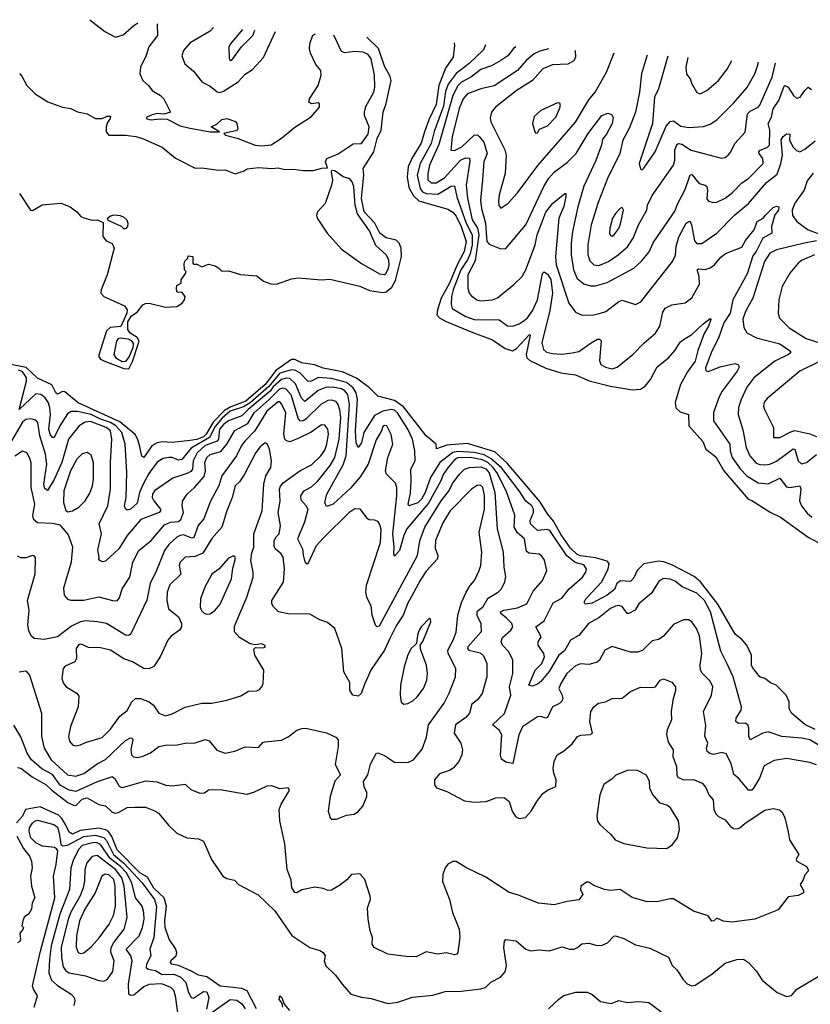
# Model space of a CAD drawing. Extents: x 1268547 to 1425625, y 515768 to 616754.
# Tile 397 of 507: x 1336078 to 1340838, y 606123 to 612051. Entities that reach past the tile are written whole.
import ezdxf

# ---------------------------------------------------------------- set-up
doc = ezdxf.new("R2010")
doc.units = 0

msp = doc.modelspace()

# ---------------------------------------------------------------- linework, layer by layer
at = {"layer": '0CON10XD'}
for points in [[(1336500.7, 612050.8), (1336590.2, 611980.2), (1336655, 611945.5), (1336700.5, 611959.5), (1336764.3, 612015), (1336789.2, 612032.6)], [(1336906.2, 612025.1), (1336907.1, 611955), (1336855, 611887.1), (1336839, 611835), (1336805.4, 611765.4), (1336801.8, 611725), (1336819.6, 611685), (1336853.5, 611655), (1336875, 611625.5), (1336925.8, 611595), (1336945.4, 611575.4), (1336986.4, 611493.6), (1336945, 611482.5), (1336906.4, 611486.4), (1336875, 611478.6), (1336843.3, 611465), (1336840, 611455), (1336865, 611447.5), (1336925.7, 611454.3), (1336965, 611451.4), (1337045, 611411.8), (1337095, 611398.9), (1337225, 611376.2), (1337280, 611375), (1337230, 611405), (1337265, 611421.2), (1337295, 611450), (1337325.7, 611455.7), (1337377, 611437), (1337385.8, 611425), (1337391.2, 611395), (1337387.5, 611385), (1337378.6, 611381.4), (1337312.3, 611367.7), (1337307.5, 611365), (1337316.7, 611355), (1337388, 611338), (1337495, 611295.3), (1337535, 611291.9), (1337592.8, 611297.2), (1337655, 611337.5), (1337735, 611404.6), (1337833.4, 611466.6), (1337883.8, 611525), (1337883.3, 611545), (1337875, 611551.2), (1337835, 611543.8), (1337818.8, 611555), (1337822.5, 611575), (1337874.1, 611655), (1337893.9, 611716.1), (1337890.4, 611745), (1337861.7, 611781.7), (1337828.8, 611848.8), (1337822.2, 611875), (1337824, 611906), (1337842.4, 611957.6), (1337858.4, 611964.8)], [(1337245.5, 612003.6), (1337225, 611980.9), (1337105, 611911.1), (1337064.4, 611865), (1337054.2, 611834.2), (1337071.2, 611785), (1337125, 611741.2), (1337176.2, 611675), (1337225, 611650.8), (1337266.8, 611616.8), (1337285, 611613.1), (1337305, 611619.6), (1337393.7, 611676.3), (1337435, 611722.1), (1337479.1, 611750.9), (1337545, 611823.8), (1337618.3, 611980)], [(1337419.7, 611992.6), (1337418.9, 611991.1), (1337345, 611902.9), (1337336.2, 611885), (1337338.3, 611818.3), (1337345, 611806), (1337355, 611808.1), (1337413.2, 611886.8), (1337482, 611955), (1337493, 611987.9)], [(1336076.4, 611726.4), (1336090.7, 611710.7), (1336120, 611655), (1336171.2, 611605), (1336247, 611557), (1336335, 611523.8), (1336385, 611516.2), (1336426.1, 611496.1), (1336485, 611483.3), (1336535, 611456.7), (1336573.6, 611456.4), (1336605, 611470), (1336625, 611470), (1336623.3, 611455), (1336607.4, 611432.6), (1336598.5, 611405), (1336599.4, 611375), (1336615.5, 611355.5), (1336715.3, 611355.3), (1336777.3, 611347.3), (1336816.7, 611335), (1336935, 611284), (1337016.3, 611216.3), (1337135, 611156), (1337175, 611158.8), (1337275, 611144), (1337315, 611146.2), (1337375, 611122.9), (1337429.7, 611140.3), (1337447.7, 611152.3), (1337515, 611162), (1337595.8, 611155.8), (1337635, 611160), (1337675, 611149.2), (1337725, 611151.5), (1337785, 611142.2), (1337845, 611142.7), (1337897.3, 611157.3), (1337931.7, 611158.3), (1337920, 611195), (1337926.2, 611215), (1337996.1, 611243.9), (1338085, 611304.4), (1338135, 611306.2), (1338175, 611360.8), (1338182.9, 611405), (1338154.7, 611475), (1338153.1, 611495), (1338162.6, 611527.4), (1338209.5, 611615), (1338215.4, 611644.6), (1338213.7, 611716.3), (1338194.3, 611814.3), (1338175, 611841.9), (1338145, 611855.8), (1338095, 611858.8), (1338035, 611851.5), (1338015, 611859.2), (1337969.5, 611957.7)], [(1336077.5, 611005), (1336143.9, 610903.9), (1336155, 610902.5), (1336213.6, 610936.4), (1336325, 610946.7), (1336382.5, 610925), (1336422.5, 610895), (1336447, 610867), (1336465, 610857.5), (1336513.9, 610843.9), (1336545, 610846), (1336580, 610830), (1336579.1, 610745), (1336598.8, 610718.8), (1336635, 610703.1), (1336647.7, 610675), (1336604, 610514), (1336568.2, 610425), (1336567.1, 610405), (1336583.7, 610383.7), (1336708.1, 610328.1), (1336724.6, 610304.6), (1336722.7, 610285), (1336686.6, 610203.4), (1336622.1, 610197.9), (1336601.4, 610178.6), (1336551.9, 610025), (1336565, 610006.7), (1336585, 609996.9), (1336705, 609950.4), (1336735, 609949.4), (1336756.4, 609993.6), (1336796.4, 610115), (1336785, 610138.2), (1336743.9, 610163.9), (1336729.2, 610185), (1336728.9, 610231.1), (1336751.2, 610268.8), (1336785, 610290.8), (1336820, 610335), (1336835, 610343.1), (1336856.7, 610343.3), (1336955, 610320.3), (1337025, 610323.9), (1337057.1, 610345), (1337070, 610365), (1337073.3, 610385), (1337055, 610410), (1337035, 610407.5), (1337025, 610412.5), (1337021.2, 610435), (1337025, 610450), (1337050, 610465), (1337050, 610485), (1337077, 610523), (1337080, 610535), (1337070, 610545), (1337068.3, 610581.7), (1337073, 610597), (1337090, 610615), (1337091.7, 610628.3), (1337120, 610625), (1337120, 610585), (1337125, 610580), (1337145, 610580), (1337175, 610562.5), (1337215, 610580), (1337255, 610570), (1337276.7, 610555), (1337295, 610536.7), (1337335, 610538), (1337406.8, 610516.8), (1337505, 610509.2), (1337546.6, 610476.6), (1337590.9, 610460.9), (1337625, 610459.5), (1337715, 610490.8), (1337753, 610497), (1337895, 610485.5), (1337945, 610488.5), (1338125, 610447.1), (1338185, 610420), (1338265, 610407.9), (1338285, 610411.8), (1338318.9, 610441.1), (1338340.1, 610479.9), (1338376.9, 610625), (1338375.2, 610675.2), (1338362.8, 610705), (1338345, 610724.1), (1338285, 610737.2), (1338245.4, 610765), (1338215.4, 610825.4), (1338151.5, 610895), (1338135.4, 610975), (1338149.4, 611115), (1338146.6, 611155), (1338210.6, 611255), (1338229.9, 611335), (1338254.5, 611385), (1338266.8, 611495), (1338284.2, 611545.8), (1338315.2, 611685), (1338309, 611709), (1338275, 611771.9), (1338237.8, 611877.8), (1338168, 611945.1)], [(1338693.7, 611911.8), (1338696, 611895), (1338687.5, 611825), (1338641.1, 611758.9), (1338600.5, 611655), (1338585, 611539.4), (1338541.5, 611448.5), (1338515.7, 611375.7), (1338495, 611308.5), (1338441.3, 611218.7), (1338417.3, 611165), (1338410, 611105), (1338421.2, 611041.2), (1338449.9, 610989.9), (1338480.4, 610960.4), (1338655, 610909.3), (1338685, 610892.2), (1338705, 610867.1), (1338735, 610805.3), (1338765.3, 610715), (1338753.1, 610655), (1338709.3, 610570.7), (1338665, 610463.9), (1338615.9, 610374.1), (1338592.6, 610305), (1338588.9, 610275), (1338605.2, 610255.2), (1338645, 610232.9), (1338807.1, 610167.1), (1338925, 610123.4), (1339001.4, 610071.4), (1339045, 610057.8), (1339068.5, 610071.5), (1339146.4, 610156.4), (1339151.7, 610151.7), (1339127, 610035), (1339131.9, 610015), (1339149.8, 609999.8), (1339245, 609953.6), (1339335, 609925.8), (1339425, 609913.3), (1339507.3, 609877.3), (1339635, 609843.9), (1339768, 609822), (1339815, 609826.5), (1339842.9, 609845), (1339875.5, 609885), (1339915, 609961.2), (1339985, 610015.7), (1340025, 610061.4), (1340055, 610109.2), (1340075, 610125.6), (1340124.3, 610155), (1340191.2, 610218.8), (1340235, 610251.2), (1340240, 610245), (1340225.3, 610205), (1340199.1, 610160.9), (1340160, 610060), (1340144.7, 609995), (1340098.9, 609931.1), (1340056.7, 609855), (1340025, 609746.2), (1340028.2, 609715), (1340055, 609690.6), (1340104.4, 609674.4), (1340105.7, 609605), (1340190.6, 609510.6), (1340209.5, 609465), (1340269.9, 609419.9), (1340317.8, 609335), (1340464, 609165), (1340486.6, 609156.6), (1340595.5, 609085.5), (1340659.2, 609055), (1340825, 608934.6), (1340945, 608871.2)], [(1338882.3, 611899.9), (1338870.1, 611869.9), (1338785, 611786.5), (1338705, 611727.7), (1338657.7, 611662.3), (1338641.9, 611618.1), (1338629, 611531), (1338572.5, 611377.5), (1338556.1, 611305), (1338489.4, 611185), (1338471.9, 611115), (1338488.1, 611035), (1338504, 611014), (1338525, 611003.6), (1338595, 611000.8), (1338675, 611049.4), (1338695, 611050), (1338709.5, 610985), (1338765.8, 610825), (1338801.3, 610755), (1338803, 610695), (1338789.2, 610640.8), (1338774, 610605), (1338734.2, 610545), (1338687.5, 610425), (1338678.2, 610385), (1338676.2, 610336.2), (1338682.3, 610312.3), (1338765, 610263), (1338815, 610246), (1338963.9, 610243.9), (1339015, 610206.9), (1339045, 610206.7), (1339085, 610220.5), (1339115, 610239.2), (1339135, 610256.8), (1339165, 610298.7), (1339194.8, 610364.7), (1339226.3, 610523.7), (1339235, 610533.1), (1339255, 610518.2), (1339275, 610487.5), (1339285.2, 610405), (1339270.3, 610299.7), (1339221.5, 610105), (1339231.5, 610065), (1339249.2, 610049.2), (1339285, 610041.6), (1339341.9, 610038.1), (1339405, 610044.5), (1339445, 610054.1), (1339519.1, 610105), (1339557.5, 610127.5), (1339568.2, 610128.2), (1339578, 610118), (1339568.9, 609998.9), (1339576.2, 609975), (1339605, 609958.6), (1339645, 609949.4), (1339675, 609959.4), (1339771.9, 610038.1), (1339835, 610103.4), (1339906.5, 610163.5), (1339932.8, 610205), (1339950, 610290), (1339964.4, 610315), (1340005, 610333.5), (1340085, 610345.6), (1340125, 610377.1), (1340171.5, 610458.5), (1340169.1, 610505), (1340155.8, 610545), (1340165, 610551.9), (1340205, 610546.2), (1340235, 610556.9), (1340260.9, 610575), (1340298.8, 610621.2), (1340327.3, 610642.7), (1340425, 610681.5), (1340448.5, 610721.5), (1340499.6, 610785), (1340518.6, 610835), (1340555, 610856.7), (1340567.5, 610875), (1340615, 610920.5), (1340635, 610928.5), (1340648, 610925), (1340646, 610905), (1340623.6, 610876.4), (1340604, 610805), (1340606.9, 610765), (1340551.4, 610735), (1340512.8, 610655), (1340491.6, 610628.4), (1340458.6, 610521.4), (1340370.7, 610365), (1340356, 610285), (1340318.3, 610225), (1340285, 610133.3), (1340244.7, 610055), (1340207.5, 609955), (1340208.6, 609938.6), (1340223.2, 609933.2), (1340295, 609960.6), (1340365, 609977.9), (1340385, 609980.6), (1340405, 609973.3), (1340408.6, 609955), (1340397.3, 609935), (1340308.2, 609815), (1340289.3, 609780.7), (1340255, 609686.2), (1340255.4, 609635), (1340353.3, 609495), (1340354.6, 609455), (1340368.3, 609415), (1340415, 609346.4), (1340455, 609305.2), (1340525, 609262.4), (1340585, 609257.3), (1340655, 609291.1), (1340695, 609237.9), (1340715.4, 609235.4), (1340775.4, 609245.4), (1340780.8, 609225), (1340772.5, 609155), (1340785.4, 609125), (1340819.4, 609079.4), (1340846.8, 609056.8)], [(1339064.3, 611888.3), (1339051.7, 611878.3), (1339015.9, 611834.1), (1338975.6, 611804.4), (1338917.6, 611772.4), (1338855, 611751.6), (1338795, 611704.7), (1338737.5, 611675), (1338715, 611653.3), (1338685.1, 611595), (1338601.2, 611298.8), (1338544.9, 611175), (1338534.5, 611124.5), (1338535.9, 611085.9), (1338555, 611069.2), (1338585, 611068.4), (1338635, 611098.4), (1338732.6, 611205), (1338765, 611219), (1338786.9, 611216.9), (1338788.9, 611198.9), (1338765.6, 611055), (1338773.2, 610976.8), (1338801.4, 610845), (1338834.6, 610795), (1338841.3, 610755), (1338820.9, 610599.1), (1338776.9, 610515), (1338776.9, 610435), (1338784.5, 610405), (1338798.1, 610388.1), (1338830.8, 610365), (1338855, 610357.7), (1338924.7, 610365.3), (1338955, 610376.2), (1339053.4, 610456.6), (1339102.2, 610505), (1339125.2, 610544.8), (1339181.9, 610695), (1339194.1, 610755), (1339245, 610892.5), (1339285, 610944.5), (1339360, 611005), (1339366, 611005), (1339366.8, 610986.8), (1339353.6, 610926.4), (1339323.9, 610856.1), (1339304.5, 610625), (1339307.5, 610575), (1339383.5, 610343.5), (1339425, 610290.8), (1339465, 610272.5), (1339535, 610274.3), (1339575, 610283.1), (1339606, 610295), (1339685, 610354.5), (1339705, 610361.5), (1339785, 610337.1), (1339818.6, 610351.4), (1340007.3, 610595), (1340026.9, 610633.1), (1340031.2, 610685), (1340046.7, 610743.3), (1340091.2, 610825), (1340107.7, 610837.7), (1340115.5, 610835), (1340123.1, 610815), (1340140.2, 610720.2), (1340155, 610702.9), (1340185, 610704.3), (1340275, 610766.4), (1340380.6, 610875), (1340465.3, 610945), (1340575, 611071.4), (1340638.8, 611121.2), (1340661.3, 611185), (1340670.5, 611235), (1340663.2, 611326.8), (1340675, 611347.3), (1340695, 611362.7), (1340715, 611361.2), (1340712.7, 611325), (1340734, 611284), (1340755, 611262.9), (1340775, 611255.7), (1340805, 611271.1), (1340867.7, 611322.3)], [(1339262.6, 611875.8), (1339208.7, 611861.3), (1339176.4, 611845), (1339127.5, 611805), (1339074.8, 611745.2), (1338935, 611652.2), (1338855, 611635.3), (1338775, 611605.3), (1338747.6, 611575), (1338724.1, 611515.9), (1338680.8, 611345), (1338674.2, 611265), (1338695, 611263.8), (1338739.6, 611285), (1338815, 611355.3), (1338835, 611357.2), (1338845, 611348), (1338872.9, 611312.9), (1338891.5, 611245), (1338873.3, 611195), (1338864.2, 611085.8), (1338851.7, 610965), (1338857.7, 610915), (1338881.6, 610825), (1338890, 610715), (1338905, 610699.4), (1338975, 610672), (1339005, 610672.5), (1339125, 610815.6), (1339233.3, 611046.7), (1339263, 611097), (1339295, 611132.8), (1339376.4, 611193.6), (1339428.8, 611245), (1339500.6, 611365), (1339583.2, 611475), (1339618.3, 611488.3), (1339640.5, 611480.5), (1339651.7, 611461.7), (1339645.3, 611425), (1339610.8, 611360.8), (1339587.5, 611332.5), (1339581, 611295), (1339546.3, 611203.7), (1339475, 611048.1), (1339438.3, 610925), (1339405.3, 610775), (1339397.3, 610705), (1339397.9, 610635), (1339411.4, 610545), (1339435, 610493.1), (1339475, 610460.7), (1339515, 610448.7), (1339545, 610449.1), (1339615, 610469.6), (1339775, 610554.6), (1339822.2, 610597.8), (1339866.9, 610653.1), (1339892.3, 610707.7), (1340005.3, 610875), (1340022.6, 610897.4), (1340039.7, 610945), (1340085, 611028.1), (1340115, 611117.5), (1340125, 611118.1), (1340168.1, 611065), (1340205, 611055.5), (1340215, 611046.9), (1340219.7, 611025), (1340215, 610973.3), (1340225, 610959.2), (1340255, 610949.4), (1340275, 610952.5), (1340325, 610975.7), (1340370.5, 611009.5), (1340425, 611069.5), (1340465, 611095.5), (1340553.5, 611185), (1340551.8, 611215), (1340529.6, 611245), (1340528.5, 611255), (1340536.7, 611265), (1340578.5, 611281.5), (1340591.3, 611295), (1340593.8, 611385), (1340583.5, 611426.5), (1340603.6, 611465), (1340615.2, 611515), (1340648.4, 611565), (1340680.3, 611649.7), (1340685, 611655.6), (1340705, 611645.5), (1340736.6, 611595), (1340755, 611579.2), (1340776, 611584), (1340805.2, 611624.8), (1340825, 611644.4), (1340845, 611631.4)], [(1339422.3, 611865.6), (1339424.5, 611825), (1339415, 611803.5), (1339377.6, 611782.4), (1339285, 611779.1), (1339228.1, 611755), (1339165.7, 611684.3), (1339066.7, 611623.3), (1338942.2, 611525), (1338917.8, 611495), (1338909.7, 611460.3), (1338914.5, 611435), (1338997.9, 611267.9), (1339006.9, 611235), (1339000.6, 611125), (1338965, 610996.2), (1338960.5, 610960.5), (1338962.2, 610932.2), (1338975, 610915.7), (1339016.7, 610945), (1339075, 611009.4), (1339196.7, 611173.3), (1339425, 611434.5), (1339505, 611568.1), (1339542.3, 611615), (1339575, 611670), (1339611.2, 611735), (1339658, 611850.7)], [(1339856.5, 611838.1), (1339852.7, 611825), (1339820.9, 611725), (1339810.5, 611615), (1339786.2, 611495), (1339746.7, 611395), (1339709.6, 611325), (1339690.9, 611245), (1339617.7, 611095), (1339560.1, 610949.9), (1339519.2, 610815), (1339498.3, 610695), (1339498.8, 610635), (1339510.1, 610600.1), (1339535, 610575.5), (1339565, 610571.3), (1339623.9, 610596.1), (1339681.2, 610635), (1339737.3, 610682.7), (1339771.2, 610735), (1339803.6, 610815), (1339853.3, 610905), (1339856.9, 610935), (1339885, 610992.9), (1340014.6, 611175.4), (1340022.5, 611205), (1340022.4, 611265), (1340035, 611299.6), (1340045.3, 611304.7), (1340065, 611301.4), (1340121.4, 611265), (1340302.7, 611217.3), (1340325, 611221.9), (1340343.9, 611236.1), (1340360, 611255), (1340384.3, 611305.7), (1340446, 611374), (1340460.8, 611485), (1340475, 611499.7), (1340525, 611524.1), (1340535, 611535.6), (1340609, 611705), (1340629, 611789.1)], [(1339980.1, 611830.3), (1339923.4, 611635), (1339900.5, 611585), (1339887.3, 611425), (1339808.5, 611185), (1339815, 611151.2), (1339825, 611147.5), (1339835, 611156), (1339903.6, 611255), (1339971, 611409), (1339995, 611437.9), (1340015, 611441.8), (1340059.3, 611409.3), (1340107.4, 611402.6), (1340195, 611407.3), (1340235, 611422.5), (1340275, 611448.6), (1340375, 611548.5), (1340455, 611641.1), (1340503.8, 611725), (1340523.1, 611785), (1340524.3, 611795.8)], [(1340100, 611822.7), (1340087.9, 611765), (1340092.2, 611722.2), (1340114.5, 611694.5), (1340124.3, 611665), (1340155, 611612.5), (1340175, 611604.5), (1340215, 611623.8), (1340285.5, 611685), (1340338, 611752), (1340366.4, 611805.8)], [(1339185, 611367.5), (1339195, 611370), (1339208.3, 611391.7), (1339255, 611412.1), (1339306.5, 611465), (1339328.6, 611515), (1339333.8, 611535), (1339329.2, 611549.2), (1339315, 611550), (1339215, 611504), (1339175, 611467.5), (1339166.2, 611425), (1339180, 611375), (1339185, 611367.5)], [(1338275, 610517.8), (1338285, 610525.6), (1338297.7, 610555), (1338303.1, 610575), (1338300.9, 610605), (1338284.4, 610635), (1338222.2, 610692.2), (1338185, 610779.6), (1338111.4, 610881.4), (1338097.8, 610935), (1338088.8, 611045), (1338079.1, 611075), (1338065, 611092.5), (1338024.5, 611104.5), (1337975, 611140), (1337957.5, 611142.5), (1337953.3, 611135), (1337961.9, 611085), (1337955.4, 611054.6), (1337917.5, 610945), (1337870.6, 610895), (1337864.2, 610875), (1337869.2, 610855), (1337930, 610765), (1338015, 610668.5), (1338135, 610582.1), (1338245, 610521.1), (1338275, 610517.8)], [(1340855, 611127.5), (1340818.3, 611081.7), (1340800.7, 611025), (1340745, 610946.4), (1340729.7, 610905), (1340731.1, 610871.1), (1340756.4, 610836.4), (1340825.2, 610785.2), (1340933.1, 610745)], [(1339645, 610748), (1339655, 610754.2), (1339685, 610792.9), (1339695, 610821.2), (1339713.8, 610905), (1339705, 610920), (1339695, 610916.7), (1339665, 610884.2), (1339646.5, 610855), (1339630, 610795), (1339629.2, 610765), (1339635, 610751.2), (1339645, 610748)], [(1336715, 610792.5), (1336705, 610792.5), (1336690, 610805), (1336611.2, 610841.2), (1336607.5, 610855), (1336625, 610870), (1336646.4, 610876.4), (1336683, 610873), (1336705, 610862.5), (1336722.5, 610845), (1336730, 610825), (1336726.7, 610805), (1336715, 610792.5)], [(1340875, 610720.2), (1340793.4, 610703.4), (1340635, 610666.3), (1340594.6, 610645), (1340561.4, 610595), (1340492.5, 610375), (1340447.5, 610295), (1340432.3, 610247.7), (1340437.4, 610197.4), (1340456.2, 610165), (1340515, 610136.2), (1340655, 610100.4), (1340718.6, 610055), (1340718.6, 610045), (1340705.7, 610035), (1340625, 609994.3), (1340498.8, 609895), (1340455, 609838.6), (1340421.2, 609765), (1340405.5, 609715.5), (1340403.6, 609675), (1340432.4, 609582.4), (1340452.5, 609475), (1340474.1, 609425), (1340511.9, 609381.9), (1340535, 609372.4), (1340565, 609370.3), (1340595, 609374.7), (1340635, 609392.6), (1340735, 609468), (1340745.8, 609465.8), (1340765.7, 609395.7), (1340785, 609376.9), (1340815, 609385.8), (1340875, 609433.2)], [(1340864, 610635), (1340785, 610600.8), (1340764.5, 610585), (1340714.5, 610525), (1340667.9, 610445), (1340648.2, 610365), (1340644.6, 610285), (1340653.3, 610253.3), (1340711.4, 610195), (1340812.3, 610132.3), (1340945, 610089.4)], [(1336695, 609991.8), (1336660.8, 610010.8), (1336645.8, 610035), (1336662.5, 610115), (1336675, 610134), (1336683.5, 610136.5), (1336730.5, 610130.5), (1336749.6, 610119.6), (1336761.5, 610101.5), (1336759.6, 610075), (1336736.6, 610023.4), (1336715, 609993.6), (1336695, 609991.8)], [(1340866.7, 607776.7), (1340805, 607807.8), (1340724.2, 607875), (1340710, 607905), (1340711.4, 607945), (1340692, 607985), (1340633.3, 608045), (1340598.7, 608058.7), (1340565, 608084.4), (1340534, 608095), (1340490.5, 608150.5), (1340484.5, 608165), (1340483.3, 608225), (1340456.4, 608285), (1340428.4, 608318.4), (1340385, 608350.9), (1340282.2, 608532.2), (1340176.9, 608666.9), (1340139.1, 608699.1), (1340007.3, 608767.3), (1339956.7, 608786.7), (1339925, 608791.6), (1339835, 608775.2), (1339795.8, 608735), (1339775, 608690), (1339755, 608668.5), (1339695, 608672.9), (1339673.8, 608656.2), (1339659.6, 608620.4), (1339615, 608586.4), (1339525, 608538.9), (1339483.1, 608533.1), (1339477.3, 608545), (1339486.9, 608565), (1339582.6, 608667.4), (1339620, 608745), (1339627.7, 608777.8), (1339615, 608790.6), (1339545, 608811.1), (1339455, 608822.2), (1339435, 608830.8), (1339395, 608870.2), (1339338.8, 608948.8), (1339292.2, 609032.2), (1339255, 609075.6), (1339209.6, 609149.6), (1339012, 609382), (1338938.7, 609448.7), (1338775, 609500), (1338650.6, 609489.4), (1338587, 609467), (1338585.8, 609495.8), (1338525.8, 609545.8), (1338389.6, 609719.6), (1338335, 609757.8), (1338235, 609784), (1338184.1, 609834.1), (1338105, 609891.9), (1338021.3, 609931.3), (1337905, 609953), (1337853.3, 609973.3), (1337775, 609986), (1337735, 610005.2), (1337715, 610004.6), (1337620.8, 609939.2), (1337556.5, 609855), (1337439.9, 609755), (1337348.9, 609721.1), (1337312, 609698), (1337242.8, 609627.2), (1337201.1, 609555), (1337185, 609538.8), (1337145, 609523.4), (1337105, 609516.8), (1336995, 609504.7), (1336935, 609508.9), (1336905, 609503.2), (1336874, 609486), (1336825, 609414.3), (1336812.6, 609422.6), (1336799.7, 609490.3), (1336788.1, 609528.1), (1336773, 609553), (1336680, 609630), (1336429.4, 609745), (1336349.8, 609809.8), (1336335, 609813.1), (1336305, 609797.1), (1336295, 609804.4), (1336271.6, 609851.6), (1336185, 609893.1), (1336116.8, 609956.8), (1336005, 609979.2)], [(1340889.1, 609990.9), (1340775, 609934.4), (1340578.9, 609771.1), (1340560.9, 609749.1), (1340556.3, 609725), (1340561.3, 609705), (1340616.2, 609595), (1340615.7, 609535.7), (1340655, 609535.5), (1340720, 609570), (1340745, 609576.7), (1340835, 609557.5), (1340875, 609541.5)], [(1339125, 609151.3), (1339085.2, 609215), (1338980.6, 609350.6), (1338917.1, 609407.1), (1338875, 609431.7), (1338815, 609446), (1338715, 609452), (1338685.2, 609444.8), (1338607.8, 609385), (1338550.6, 609295), (1338518.8, 609205), (1338497.4, 609165), (1338475, 609141.4), (1338420.8, 609125), (1338417.1, 609135), (1338430.4, 609199.6), (1338435.2, 609275), (1338433.6, 609345), (1338458.3, 609395), (1338456.3, 609455), (1338442.6, 609525), (1338414.8, 609585), (1338352.7, 609685), (1338335, 609700.6), (1338313.8, 609703.8), (1338265, 609694.3), (1338215, 609667.3), (1338150.8, 609565), (1338135, 609504.3), (1338115, 609476.2), (1338103.9, 609503.9), (1338100.3, 609575), (1338112.1, 609765), (1338102.8, 609805), (1338085.5, 609835.5), (1338045, 609866.7), (1337955, 609891.5), (1337875, 609896.9), (1337835, 609875.2), (1337815, 609872.7), (1337763.7, 609925), (1337735, 609940.3), (1337715, 609942.9), (1337645, 609923), (1337577.5, 609842.5), (1337465.9, 609744.1), (1337425, 609721), (1337345.5, 609695), (1337297.2, 609652.8), (1337255, 609601.6), (1337220.2, 609535), (1337109.5, 609470.5), (1337055, 609404), (1337035, 609399.5), (1336995, 609415.7), (1336975, 609416.1), (1336941.8, 609408.2), (1336905, 609386.9), (1336855, 609319.3), (1336820.8, 609255), (1336799.7, 609205), (1336785, 609140), (1336745, 609103.9), (1336725, 609097.5), (1336715, 609106.2), (1336708.8, 609125), (1336719, 609175), (1336723.9, 609325), (1336713.9, 609495), (1336693.2, 609565), (1336657.1, 609605), (1336625.2, 609625.2), (1336565, 609645.6), (1336509, 609675), (1336425, 609692.9), (1336387.2, 609692.8), (1336365, 609678.7), (1336318.8, 609605), (1336285.3, 609534.7), (1336275, 609535.6), (1336261.9, 609555), (1336253.3, 609585), (1336262.7, 609675), (1336259.5, 609715), (1336250.8, 609745), (1336231.6, 609775), (1336205, 609794.1), (1336175, 609798.1), (1336075, 609704.5), (1336119.9, 609875), (1336118.5, 609895), (1336107, 609915), (1336091.9, 609931.9), (1336070.4, 609940.4)], [(1340874.6, 607564.6), (1340835, 607579.1), (1340695, 607602.7), (1340619.6, 607590.4), (1340560.7, 607559.3), (1340531.5, 607485), (1340496.4, 607425), (1340485, 607413.3), (1340465, 607411.4), (1340405, 607484.4), (1340377.6, 607507.6), (1340362.1, 607572.1), (1340330.4, 607630.4), (1340305, 607638.5), (1340255, 607627.5), (1340233, 607633), (1340217.1, 607645), (1340213.5, 607665), (1340220.8, 607695), (1340203.2, 607736.8), (1340208.6, 607801.4), (1340194.2, 607885.8), (1340243.1, 607985), (1340250.5, 608035), (1340235, 608069.2), (1340187, 608117), (1340176.9, 608135), (1340174.7, 608165), (1340184.7, 608235), (1340170.7, 608340.7), (1340153.5, 608385), (1340125, 608426), (1340105, 608438), (1340075, 608438), (1340015, 608410), (1339952.4, 608337.6), (1339925, 608320), (1339885, 608311.4), (1339827.3, 608252.7), (1339797, 608243), (1339755, 608242.5), (1339645, 608278.1), (1339600.6, 608255), (1339569.2, 608195), (1339555, 608182), (1339505, 608169.4), (1339455, 608172.5), (1339425, 608160.9), (1339371.9, 608115), (1339335.4, 608054.6), (1339324.5, 608025), (1339341.2, 607988.8), (1339347.2, 607965), (1339341.4, 607948.6), (1339327.1, 607935), (1339286, 607914), (1339255, 607849.4), (1339245, 607846.4), (1339215, 607856.5), (1339195, 607853.5), (1339105, 607794.5), (1339082.4, 607745), (1339047.5, 607572.5), (1339005, 607580.6), (1338978.9, 607598.9), (1338972.8, 607622.8), (1338980.4, 607745), (1338965, 607773.5), (1338924.2, 607805), (1338996.6, 607873.4), (1339035.3, 607985), (1339026.7, 608035), (1339046.1, 608115), (1339046.4, 608195), (1339023.1, 608245), (1338985, 608284.7), (1338977.4, 608305), (1338985, 608331.2), (1339035.5, 608375), (1339046.4, 608395), (1339040.9, 608415), (1339008.2, 608448.2), (1338975.5, 608475), (1338973.4, 608486.6), (1338993.2, 608496.8), (1339075, 608510.3), (1339131.9, 608535), (1339170.1, 608609.9), (1339225.3, 608674.7), (1339251.1, 608735), (1339238, 608798), (1339221.7, 608821.7), (1339205, 608833.1), (1339145, 608839.6), (1339129.7, 608849.7), (1339116.6, 608925), (1339075, 608960.8), (1339055.3, 608995), (1339058.3, 609068.3), (1339006.3, 609215), (1338950.1, 609325), (1338927.2, 609357.2), (1338896.4, 609385), (1338865, 609401), (1338789.4, 609415), (1338715, 609413.1), (1338695, 609401.4), (1338655, 609352.2), (1338628.2, 609311.8), (1338614.2, 609274.2), (1338539.2, 609140.8), (1338409.1, 608985), (1338391, 608945), (1338365, 608854.3), (1338335, 608821.9), (1338329.6, 608835), (1338333.1, 608876.9), (1338325.5, 608955), (1338349.4, 609185), (1338349.1, 609235), (1338341.4, 609261.4), (1338285.7, 609315.7), (1338280.9, 609335), (1338294.2, 609415), (1338324.8, 609495), (1338315, 609553.3), (1338288, 609605), (1338275, 609608.2), (1338265, 609602), (1338257.1, 609575), (1338225, 609521.1), (1338175.5, 609374.5), (1338128.9, 609301.1), (1338068.7, 609231.3), (1337966.2, 609135), (1337925, 609119.4), (1337915.5, 609145), (1337926.6, 609195), (1338025, 609370.7), (1338043.5, 609425), (1338064.3, 609735), (1338053.5, 609793.5), (1338036.3, 609816.3), (1338015, 609827.7), (1337972.5, 609837.5), (1337925, 609839), (1337875, 609819.1), (1337795, 609752.8), (1337775, 609771.8), (1337739.4, 609859.4), (1337705, 609890.5), (1337685, 609892.8), (1337655, 609884.5), (1337605, 609840.7), (1337585, 609814.1), (1337453.8, 609705), (1337415.8, 609665), (1337335, 609636), (1337305, 609612.8), (1337281.3, 609585), (1337274.4, 609525.6), (1337267.5, 609512.5), (1337195, 609487.7), (1337146.5, 609443.5), (1337122.9, 609395), (1337119, 609345), (1337108.9, 609331.1), (1337085, 609317.9), (1336999.1, 609290.9), (1336890.5, 609215), (1336877.1, 609195), (1336876.1, 609175), (1336885, 609153.6), (1336925.4, 609105), (1336926.2, 609095), (1336918.5, 609085), (1336808.1, 609041.9), (1336725, 608944.7), (1336674.4, 608865.6), (1336595, 608791.2), (1336577, 608787), (1336560, 608795), (1336554.1, 608804.1), (1336556.2, 608815), (1336548.5, 608858.5), (1336570.5, 608955), (1336557.1, 609015), (1336609.2, 609125), (1336625.2, 609224.8), (1336623.9, 609386.1), (1336633.5, 609525), (1336624.8, 609575), (1336599.2, 609595), (1336505, 609631.6), (1336472, 609628), (1336435.4, 609605), (1336372.4, 609525), (1336332.3, 609385), (1336285, 609283.2), (1336245, 609215.7), (1336228.3, 609228.3), (1336222.3, 609255), (1336242, 609375), (1336232.9, 609435), (1336199.8, 609545), (1336186.8, 609626.8), (1336175, 609640.6), (1336145, 609648.5), (1336115, 609643.1), (1336095, 609627.3), (1336015, 609492.2)], [(1336048.5, 609425), (1336095, 609454.5), (1336118.1, 609445), (1336135, 609418), (1336144, 609385), (1336144.3, 609234.3), (1336167.3, 609135), (1336155.3, 609065), (1336159.7, 609045), (1336185, 609023.2), (1336275, 609020.4), (1336319.2, 609009.2), (1336369.3, 608949.3), (1336395, 608876.7), (1336386.9, 608785), (1336342.5, 608627.5), (1336345.4, 608585.4), (1336365, 608562.9), (1336386.3, 608556.3), (1336465, 608556.4), (1336555, 608575.3), (1336636.7, 608553.3), (1336665, 608553.1), (1336678.8, 608571.2), (1336695.4, 608625), (1336741.1, 608695), (1336760, 608785), (1336794.5, 608855), (1336869.6, 608915), (1336949.3, 609010.7), (1336985, 609025.2), (1337035, 609030.8), (1337048.8, 609041.2), (1337064.2, 609085), (1337055.3, 609125), (1337058.1, 609151.9), (1337085.5, 609195), (1337131.2, 609235), (1337189.3, 609300.7), (1337196.7, 609335), (1337192.4, 609385), (1337205, 609415.5), (1337225, 609432.5), (1337288, 609452), (1337324.1, 609495.9), (1337372.4, 609577.6), (1337450.7, 609619.3), (1337488.7, 609685), (1337579.4, 609765), (1337645, 609828.2), (1337665, 609834.8), (1337679.5, 609829.5), (1337709.4, 609795), (1337755, 609648.1), (1337765.3, 609635.3), (1337785, 609637.2), (1337805, 609649), (1337893.5, 609736.5), (1337935, 609761.2), (1337955, 609763.2), (1337978.8, 609755), (1337993.7, 609733.7), (1338003.3, 609703.3), (1338008.9, 609655), (1338000.1, 609525), (1337972.8, 609415), (1337945, 609367.1), (1337869.3, 609270.7), (1337833.2, 609236.8), (1337785, 609210.8), (1337768.8, 609185), (1337771.1, 609161.1), (1337803.1, 609125), (1337812.3, 609102.3), (1337793.6, 609025), (1337749.6, 608925), (1337780.2, 608865), (1337785, 608827.5), (1337795, 608787.5), (1337805, 608774.5), (1337815, 608776.9), (1337865, 608884.5), (1337905, 608930), (1338065, 609087.3), (1338095, 609107.5), (1338125, 609106.9), (1338165, 609052.5), (1338182.6, 609042.6), (1338215, 609040.5), (1338231.5, 609031.5), (1338245, 609012), (1338252.4, 608985), (1338247.8, 608902.2), (1338164.8, 608645.2), (1338160, 608605), (1338165, 608574), (1338191.5, 608525), (1338197.6, 608467.6), (1338217.9, 608407.9), (1338227.7, 608397.7), (1338245, 608401.4), (1338379.8, 608655), (1338473.1, 608825), (1338487.2, 608912.8), (1338516.2, 608995), (1338615.9, 609154.1), (1338658.8, 609211.2), (1338685, 609260), (1338725, 609314.6), (1338755.2, 609344.8), (1338785.2, 609354.8), (1338855, 609358.2), (1338885, 609347), (1338905, 609322.2), (1338938.7, 609205), (1338951.8, 608985), (1338989.6, 608845), (1338991.8, 608755), (1339002.1, 608697.9), (1338996.7, 608665), (1338976.7, 608623.3), (1338955, 608600.6), (1338894.4, 608565), (1338865, 608511.9), (1338831.1, 608485), (1338830.9, 608465), (1338854.7, 608415), (1338855.8, 608365), (1338776, 608275), (1338774.6, 608265), (1338782.5, 608255), (1338849.6, 608239.6), (1338871.1, 608221.1), (1338889.6, 608175), (1338890.4, 608095), (1338862.7, 607995), (1338835, 607956.9), (1338800.5, 607929.5), (1338786, 607875), (1338765, 607850.7), (1338701.9, 607805), (1338693.2, 607755), (1338734.5, 607695), (1338744.4, 607655), (1338740.6, 607625), (1338721.9, 607585), (1338688.1, 607545), (1338665, 607530.8), (1338605, 607510), (1338575.8, 607475), (1338575.8, 607445), (1338586.5, 607426.5), (1338649.2, 607405), (1338717.6, 607367.6), (1338755, 607348.2), (1338815, 607341.1), (1338886.2, 607343.8), (1338945, 607367.1), (1338995, 607368), (1339025.7, 607345), (1339043.6, 607285), (1339063.1, 607253.1), (1339085, 607241.8), (1339122.9, 607247.1), (1339157.8, 607285), (1339191.8, 607345), (1339227.7, 607392.3), (1339255, 607412.5), (1339306, 607435), (1339308.2, 607475), (1339293.3, 607515), (1339290, 607545), (1339296.2, 607585), (1339314, 607625), (1339352.3, 607647.7), (1339405, 607691.2), (1339435.4, 607734.6), (1339456.6, 607743.4), (1339512.7, 607747.3), (1339525.8, 607755), (1339511.2, 607825), (1339517.5, 607885), (1339535, 607913.3), (1339563.7, 607936.3), (1339605, 607944.3), (1339645, 607963.3), (1339705, 607965.6), (1339755, 608005.8), (1339815, 608033.1), (1339885, 608029.5), (1339906, 608034), (1339935, 608075.6), (1339955, 608083.5), (1340005, 608062.3), (1340025.5, 608035), (1340026.9, 608013.1), (1340010, 607955), (1340000.8, 607885), (1340002.5, 607835), (1339976.7, 607775), (1339972.7, 607747.3), (1339982.3, 607702.2), (1340012.5, 607655), (1340010.5, 607615), (1340033.3, 607555), (1340034.7, 607505), (1340041.3, 607491.3), (1340075, 607475.3), (1340135, 607477.5), (1340187.5, 607455), (1340209.3, 607429.3), (1340227.1, 607385), (1340253.5, 607353.5), (1340257.8, 607295), (1340269.1, 607269.1), (1340285, 607254.3), (1340325, 607234.3), (1340355.5, 607195), (1340375, 607180.8), (1340395, 607179.2), (1340414.1, 607185.9), (1340445.4, 607214.6), (1340565, 607292.7), (1340615, 607302.9), (1340653.1, 607293.1), (1340669.2, 607279.2), (1340685.4, 607245.4), (1340705, 607161.2), (1340713.7, 607113.7), (1340768.8, 607025), (1340753.6, 606996.4), (1340757.5, 606985), (1340815, 606953.3), (1340826, 606935), (1340825.9, 606924.1), (1340805, 606902.5), (1340795, 606872.5), (1340776.7, 606845), (1340797.7, 606807.7), (1340796.7, 606795), (1340765, 606778.8), (1340705, 606770), (1340645, 606691.9), (1340505, 606636.5), (1340365, 606618), (1340315, 606624.2), (1340275, 606641.2), (1340256.7, 606625), (1340245, 606624.4), (1340223.3, 606655), (1340135, 606684), (1340015, 606758.2), (1339995, 606759.1), (1339925, 606741.5), (1339855, 606740), (1339765, 606766.2), (1339693.5, 606813.5), (1339635, 606808.9), (1339598.8, 606815), (1339535, 606838.9), (1339505, 606858.6), (1339490.6, 606859.4), (1339456.1, 606833.9), (1339454.2, 606815), (1339467.5, 606785), (1339445, 606752), (1339375, 606742.9), (1339295, 606722.9), (1339201.7, 606731.7), (1339075, 606782), (1339025, 606795.8), (1338885, 606887.8), (1338765, 606946.7), (1338705, 606983.8), (1338685, 606983.3), (1338655, 606966.7), (1338640, 606945), (1338626, 606905), (1338623, 606863), (1338665.6, 606755), (1338683.1, 606675), (1338724.1, 606575.9), (1338727.7, 606527.7), (1338715.8, 606435), (1338710, 606425), (1338695, 606420.8), (1338646.1, 606433.9), (1338595, 606424.4), (1338525, 606440), (1338465, 606408.5), (1338405, 606410.8), (1338295, 606425.8), (1338211.9, 606465), (1338200.5, 606485), (1338201.9, 606525), (1338187.3, 606565), (1338176.9, 606635), (1338172.8, 606705), (1338190, 606755), (1338188.2, 606775), (1338155.4, 606875.4), (1338125, 606908.8), (1338075, 606903.8), (1338047.1, 606872.9), (1338002.4, 606837.6), (1337955, 606810), (1337935, 606808), (1337905, 606821.2), (1337855, 606828.8), (1337777.3, 606812.7), (1337746.2, 606795), (1337735, 606795.7), (1337715.6, 606825), (1337711.4, 606871.4), (1337689.2, 606935), (1337675, 607090), (1337645, 607227.5), (1337640, 607295), (1337652.6, 607327.4), (1337699.2, 607405), (1337703.3, 607415), (1337695, 607426), (1337645, 607420.8), (1337595, 607438.1), (1337565.7, 607435.7), (1337485, 607397.5), (1337445, 607386.5), (1337284.3, 607414.3), (1337215, 607411.4), (1337190, 607395), (1337165, 607392.5), (1337110, 607415), (1337075.7, 607445.7), (1336995, 607435.6), (1336960.6, 607440.6), (1336905, 607460.9), (1336835, 607467.3), (1336695, 607425.5), (1336678.1, 607435), (1336655, 607477.5), (1336635, 607492.9), (1336545, 607463.4), (1336415, 607403.7), (1336375, 607411.5), (1336322.3, 607442.3)], [(1336075, 608123.8), (1336115, 608131.2), (1336137.1, 608105), (1336208.5, 607875), (1336209.6, 607735), (1336225, 607666.2), (1336266.8, 607595), (1336365, 607504.1), (1336415, 607497.6), (1336465, 607512), (1336545, 607570), (1336595, 607597.8), (1336715, 607711.1), (1336745, 607728.2), (1336755, 607725.6), (1336759.1, 607715), (1336747.9, 607657.9), (1336750.9, 607625), (1336762.5, 607612.5), (1336785, 607608.8), (1336815, 607614.6), (1336865, 607636.2), (1336915, 607674.5), (1336965, 607684.6), (1337016.9, 607683.1), (1337075, 607695.5), (1337135, 607698.1), (1337195, 607717.1), (1337218.8, 607708.8), (1337265, 607653.5), (1337315, 607635.6), (1337373.6, 607646.4), (1337435, 607672.9), (1337515, 607670), (1337541.2, 607698.8), (1337555, 607704), (1337655, 607713.1), (1337695, 607734.2), (1337747.3, 607772.7), (1337775.8, 607784.2), (1337800, 607785), (1337925, 607757.8), (1337981.7, 607731.7), (1337994.5, 607714.5), (1337995.6, 607674.4), (1337977.7, 607567.7), (1338010, 607505), (1337975, 607466.2), (1337947.3, 607375), (1337934.2, 607285), (1337947.5, 607245), (1337957, 607237), (1337985, 607238), (1338045, 607261.1), (1338092.4, 607267.6), (1338118, 607285), (1338144.4, 607315.6), (1338167.5, 607375), (1338167.9, 607397.9), (1338152.7, 607432.7), (1338147.5, 607465), (1338173.3, 607505), (1338190.8, 607569.2), (1338225, 607632.5), (1338235, 607636.7), (1338275, 607621.2), (1338335, 607580.6), (1338415, 607578.1), (1338449.2, 607595), (1338501.3, 607658.7), (1338527.6, 607732.4), (1338538.9, 607805), (1338633.1, 607936.9), (1338664.1, 607995.9), (1338702.7, 608095), (1338702.9, 608145), (1338657.2, 608235), (1338656.4, 608255), (1338688.5, 608315), (1338706.3, 608363.7), (1338716.7, 608465), (1338738, 608542), (1338766.8, 608605), (1338790, 608645), (1338816.8, 608675), (1338845, 608734), (1338853.5, 608765), (1338859.7, 608845), (1338844, 608965), (1338875.5, 609105), (1338876.9, 609186.9), (1338865.9, 609235), (1338855, 609247.5), (1338835, 609248.2), (1338797.8, 609225), (1338670, 609095), (1338625, 609021.1), (1338581.4, 608915), (1338579.1, 608869.1), (1338595.4, 608825), (1338592.8, 608805), (1338525, 608730.9), (1338490.5, 608679.5), (1338412.9, 608535), (1338386.7, 608465), (1338345, 608402.5), (1338307.4, 608325), (1338274.1, 608255), (1338195, 608138.1), (1338155.5, 608055), (1338134.5, 607995), (1338115, 607979.2), (1338082.9, 607985), (1338065.9, 608014.1), (1338065, 608060), (1338029.4, 608125), (1338016.5, 608265), (1337975.6, 608385.6), (1337931.2, 608421.2), (1337885, 608438), (1337825, 608471.4), (1337695, 608473.6), (1337636.9, 608486.9), (1337605.4, 608515.4), (1337595, 608533.8), (1337596.2, 608555), (1337665.3, 608664.7), (1337671.9, 608745), (1337664.5, 608815), (1337651.9, 608835), (1337615.5, 608865.5), (1337609.8, 608879.8), (1337609.3, 608915), (1337622.3, 608937.7), (1337639.3, 608955), (1337649.1, 609005), (1337633.8, 609083.8), (1337647, 609153), (1337642.3, 609225), (1337647.5, 609242.5), (1337665, 609261.9), (1337765, 609334.6), (1337835, 609371.8), (1337891.8, 609425), (1337915, 609458.5), (1337928.1, 609495), (1337936.7, 609555), (1337933.2, 609585), (1337915, 609609.6), (1337895, 609610.8), (1337832.8, 609567.2), (1337755, 609529.7), (1337705, 609510.3), (1337685, 609514.6), (1337675, 609525.7), (1337668.9, 609555), (1337680.3, 609685), (1337655, 609738.2), (1337645, 609750), (1337635, 609750), (1337566.4, 609695), (1337494.3, 609575.7), (1337435.3, 609515), (1337413.3, 609486.7), (1337383.1, 609425), (1337295.9, 609304.1), (1337276.7, 609245), (1337226.8, 609153.2), (1337186.1, 609045), (1337151.8, 609005), (1337125.8, 608934.2), (1337115, 608929.4), (1337065, 608949.4), (1337044.2, 608945.8), (1337023.9, 608935), (1336975, 608891.2), (1336949.5, 608855), (1336901.1, 608735), (1336862.5, 608657.5), (1336843, 608557), (1336746.5, 608353.5), (1336735, 608344.5), (1336715, 608345.5), (1336600, 608415), (1336546.1, 608426.1), (1336475, 608431.6), (1336443.8, 608426.2), (1336390.7, 608399.3), (1336305, 608334.6), (1336225, 608319.5), (1336165.8, 608325.8), (1336149.7, 608339.7), (1336135.6, 608365.6), (1336126.7, 608405), (1336134.6, 608495.4), (1336124.1, 608555), (1336170.9, 608715), (1336173.2, 608813.2), (1336165, 608824), (1336155, 608824.2), (1336115, 608810.8), (1336085, 608810.8), (1336065, 608822)], [(1336415, 607679.2), (1336445, 607684.4), (1336475, 607700), (1336575, 607728.6), (1336625, 607780.6), (1336681.2, 607858.8), (1336725, 607892.9), (1336753.1, 607945), (1336775, 607964.3), (1336805.6, 607964.4), (1336857.5, 607945), (1336882.9, 607925), (1336916.3, 607876.3), (1336955, 607859.4), (1336995, 607871.5), (1337075, 607911.9), (1337174.2, 607935.8), (1337235, 607935.8), (1337325, 607953.6), (1337409.4, 607980.6), (1337455, 608008), (1337505, 608010), (1337522.4, 608017.6), (1337536.4, 608033.6), (1337544.3, 608055), (1337548.6, 608135), (1337493.8, 608225), (1337488.3, 608261.7), (1337498.3, 608271.7), (1337545, 608270), (1337557.5, 608275), (1337552.5, 608285), (1337535, 608292.5), (1337495, 608287.5), (1337465, 608293.3), (1337400.5, 608330.5), (1337371.9, 608365), (1337370.4, 608399.6), (1337444.7, 608575), (1337483.9, 608695), (1337484.6, 608725.4), (1337469, 608795), (1337475, 608841.9), (1337487.8, 608875), (1337487.9, 608955), (1337537.5, 609095), (1337547.6, 609255), (1337560.8, 609305), (1337589.1, 609355), (1337594.5, 609395.5), (1337582.3, 609465), (1337568.2, 609498.2), (1337555, 609504.2), (1337525, 609480), (1337499.5, 609445), (1337430.1, 609309.9), (1337401.1, 609268.9), (1337374.8, 609245), (1337356.9, 609175), (1337325.8, 609095), (1337294.7, 608995), (1337235, 608926.5), (1337180.2, 608839.7), (1337135, 608818.2), (1337075, 608814.2), (1337044.3, 608785), (1337038.9, 608765), (1337047.6, 608712.4), (1336982.3, 608647.7), (1336965.9, 608605), (1336963.6, 608555), (1336973.3, 608505), (1337034.4, 608455), (1337051.9, 608415), (1337051.4, 608395), (1337039.2, 608375), (1336990.5, 608339.5), (1336970.6, 608315), (1336923.1, 608215), (1336885, 608157.5), (1336855, 608143.1), (1336825.5, 608145.5), (1336757.5, 608185), (1336705, 608203.1), (1336625, 608255.3), (1336565, 608268.4), (1336491.3, 608271.3), (1336448.3, 608291.7), (1336435, 608290), (1336418.9, 608265), (1336419.2, 608205), (1336410, 608185), (1336351.3, 608158.7), (1336338.7, 608145), (1336331.6, 608085), (1336338.8, 608058.8), (1336355, 608036.7), (1336423.3, 607995), (1336435, 607977.5), (1336430, 607915), (1336383.9, 607796.1), (1336371.8, 607735), (1336378.3, 607708.3), (1336395, 607685.8), (1336415, 607679.2)], [(1336367.7, 609087.7), (1336395, 609094), (1336435, 609115.6), (1336472.2, 609155), (1336499.9, 609200.1), (1336515.8, 609244.2), (1336522.9, 609285), (1336522.5, 609385), (1336508.9, 609428.9), (1336485, 609444.3), (1336455, 609437.8), (1336422.3, 609405), (1336384.3, 609335), (1336343.2, 609215), (1336341.9, 609145), (1336355, 609096.2), (1336367.7, 609087.7)], [(1340952.3, 607645), (1340834.4, 607715), (1340785, 607725.7), (1340666.4, 607736.4), (1340585, 607763.8), (1340551.4, 607755), (1340475, 607716.2), (1340467.4, 607737.4), (1340468.8, 607785), (1340462.2, 607805), (1340445.9, 607815.9), (1340405, 607814.6), (1340388.6, 607825), (1340391.1, 607845), (1340420.9, 607895), (1340424.5, 607915), (1340372.6, 608095), (1340337.5, 608172.5), (1340299.1, 608249.1), (1340237.6, 608485), (1340200, 608555), (1340155, 608597.8), (1340066.9, 608636.9), (1340025, 608671.3), (1339995, 608683.2), (1339955, 608687.5), (1339927.2, 608672.8), (1339881.1, 608598.9), (1339805.8, 608534.2), (1339784.4, 608495.6), (1339745, 608475.6), (1339735, 608476.9), (1339705, 608519.1), (1339685, 608524.6), (1339665, 608520.8), (1339635, 608506.9), (1339565, 608450), (1339502.5, 608415), (1339445, 608343.3), (1339395, 608315.7), (1339357.8, 608252.2), (1339324.5, 608225), (1339265, 608127.4), (1339215, 608066.7), (1339195, 608050.9), (1339165, 608039.4), (1339144.2, 608045), (1339182, 608135), (1339220.6, 608175), (1339237.2, 608215), (1339233.1, 608235), (1339199.5, 608285), (1339200, 608305), (1339218, 608335), (1339185.6, 608395), (1339235, 608432.2), (1339289.9, 608540.1), (1339341.7, 608568.3), (1339385.5, 608625), (1339465.5, 608695), (1339485.5, 608725), (1339490.5, 608745), (1339475, 608769.2), (1339422.5, 608782.5), (1339372.8, 608822.8), (1339270.3, 608975), (1339255, 608981), (1339195, 608975.3), (1339162.5, 609005), (1339154.2, 609015), (1339150.8, 609035), (1339170.7, 609085), (1339171.7, 609105), (1339162.3, 609125), (1339125, 609151.3)], [(1337205, 608471.2), (1337225, 608474.6), (1337255, 608495.5), (1337285, 608532.2), (1337352.5, 608685), (1337360.2, 608749.8), (1337375, 608800), (1337374.3, 608814.3), (1337365, 608824), (1337335, 608810), (1337277.3, 608742.7), (1337235, 608712.9), (1337192.1, 608635), (1337167.3, 608565), (1337164.5, 608515), (1337173.3, 608493.3), (1337188.2, 608478.2), (1337205, 608471.2)], [(1338390.7, 607930.7), (1338415, 607933.8), (1338445, 607950), (1338471.9, 607975), (1338508.5, 608025), (1338530, 608075), (1338533.6, 608115), (1338526.5, 608165), (1338493.8, 608255), (1338490, 608285), (1338505, 608307.5), (1338552.5, 608425), (1338551.7, 608441.7), (1338545, 608447.5), (1338495, 608396), (1338483.3, 608375), (1338473.1, 608345), (1338467.5, 608295), (1338435, 608266), (1338415, 608226.2), (1338392.4, 608155), (1338370.8, 608045), (1338369.4, 607985), (1338375, 607942.5), (1338390.7, 607930.7)], [(1336322.3, 607442.3), (1336275, 607506.7), (1336211.2, 607541.2), (1336148.3, 607595), (1336122.4, 607635), (1336085, 607733.5), (1336042.9, 607802.9)], [(1336065, 607548), (1336085, 607544.2), (1336152.1, 607492.1), (1336237.3, 607445), (1336271.4, 607411.4), (1336368.2, 607338.2), (1336405, 607319.4), (1336417.4, 607322.6), (1336455, 607357.8), (1336485, 607366.2), (1336555, 607326.4), (1336595, 607317.3), (1336635, 607280.5), (1336653, 607273), (1336672.5, 607277.5), (1336725, 607308.8), (1336769.4, 607309.4), (1336835, 607310.7), (1336895, 607286.2), (1336913.8, 607273.8), (1336975, 607199.2), (1337025, 607153.3), (1337085, 607125.6), (1337155, 607119.2), (1337183.8, 607105), (1337232.5, 606995), (1337300.6, 606895), (1337325, 606880), (1337370.5, 606870.5), (1337395, 606844.6), (1337512.9, 606782.9), (1337615, 606685.6), (1337716.6, 606536.6), (1337824.6, 606464.6), (1337885, 606447.8), (1337906, 606435), (1337916.2, 606415), (1337912, 606385), (1337920.8, 606355), (1337979.3, 606299.3), (1338019.2, 606245), (1338072.5, 606185), (1338135, 606167.1), (1338195, 606158.9), (1338295, 606128.9), (1338355, 606135.7), (1338443.6, 606166.4), (1338565, 606178.6), (1338638.7, 606201.3), (1338735, 606202.7), (1338855, 606215.5), (1338882, 606225), (1338915, 606255.6), (1338973, 606287), (1339001.4, 606318.6), (1339008.8, 606355), (1338992.5, 606465), (1338996, 606504), (1339005, 606513.3), (1339066.7, 606505), (1339125.3, 606455.3), (1339155, 606444.7), (1339205, 606451.1), (1339265, 606444.4), (1339345, 606470), (1339387.5, 606455), (1339414.4, 606455.6), (1339436.2, 606465), (1339462.7, 606487.3), (1339505, 606491.4)], [(1339975, 607061.2), (1340007.5, 607085), (1340038, 607125), (1340050, 607175), (1340045, 607227.5), (1339996.3, 607306.3), (1339975, 607321.4), (1339934.2, 607335), (1339888.6, 607388.6), (1339872.5, 607425), (1339870.8, 607465), (1339852, 607502), (1339793, 607533), (1339735, 607530.6), (1339667.3, 607502.7), (1339645, 607480), (1339595, 607447.5), (1339570.6, 607385), (1339552, 607255), (1339556.1, 607226.1), (1339570, 607205), (1339636.7, 607145), (1339662.7, 607112.7), (1339715, 607091.9), (1339854.3, 607064.3), (1339975, 607061.2)], [(1337502.8, 606095), (1337447.6, 606205), (1337415, 606219.3), (1337327.9, 606227.9), (1337285, 606232.6), (1337205, 606288.8), (1337155, 606298.4), (1337109.2, 606325), (1337035, 606357), (1336994.9, 606364.9), (1336985.3, 606375), (1336990.1, 606389.9), (1337019.7, 606415), (1337023.3, 606435), (1337015, 606458.5), (1336977.3, 606515), (1336953.3, 606585), (1336951.5, 606625), (1336960.9, 606715), (1336947.7, 606765), (1336885, 606822.3), (1336847.7, 606887.7), (1336800.7, 606915), (1336665, 607053.3), (1336633.2, 607133.2), (1336612.8, 607162.8), (1336594.4, 607174.4), (1336555, 607182.9), (1336441.2, 607168.8), (1336395, 607147.9), (1336375, 607159.7), (1336354, 607206), (1336332.3, 607242.3), (1336312, 607262), (1336201.3, 607311.3), (1336113.3, 607295), (1336095.8, 607255), (1336059.7, 607215)], [(1336164.7, 606105), (1336185.5, 606175), (1336160.8, 606215), (1336155.9, 606235), (1336204.1, 606444.1), (1336289.2, 606765), (1336282.4, 606895), (1336298.4, 606965), (1336306.8, 607046.8), (1336299.7, 607059.7), (1336286.5, 607066.5), (1336215, 607075.4), (1336175, 607095.3), (1336145.9, 607125), (1336134.8, 607165), (1336137.9, 607185), (1336155, 607213.2), (1336166.5, 607225), (1336185, 607231.4), (1336284.3, 607205), (1336305, 607188.9), (1336316.2, 607153.8), (1336325.6, 607085.6), (1336336.9, 607076.9), (1336365, 607080.7), (1336465, 607132.9), (1336535, 607140.5), (1336585, 607126.9), (1336599.7, 607109.7), (1336642.2, 607025), (1336705, 606973.6), (1336815, 606854.3), (1336889, 606755), (1336901.7, 606711.7), (1336885.6, 606525), (1336861.5, 606455), (1336866.8, 606415), (1336841.9, 606365), (1336838.4, 606345), (1336850.8, 606335), (1336895, 606326), (1336935, 606301.9), (1337005, 606303.9), (1337047.5, 606287.5), (1337079.1, 606255), (1337095.2, 606195.2), (1337110.5, 606165), (1337125, 606159.2), (1337185, 606199.3), (1337205, 606198.2), (1337216.5, 606165), (1337203, 606093)], [(1336060, 607135), (1336101.3, 607061.3), (1336137.2, 607015), (1336149.2, 606985), (1336153.1, 606945), (1336142.5, 606895), (1336148.1, 606835), (1336170, 606765), (1336152.5, 606735), (1336150, 606695), (1336133, 606667), (1336105, 606647.5), (1336096.7, 606625), (1336090, 606595), (1336100, 606585), (1336097, 606573), (1336078.3, 606551.7), (1336083.3, 606515), (1336079.3, 606500.7), (1336065, 606492.5)], [(1337037.9, 606015), (1337015.7, 606175), (1337005, 606205.5), (1336988.8, 606225), (1336933.9, 606246.1), (1336855, 606241.6), (1336825, 606227.5), (1336765, 606177.7), (1336745.5, 606175.5), (1336735, 606184.3), (1336733, 606245), (1336755.7, 606385.7), (1336747.8, 606415), (1336718.8, 606455), (1336797.3, 606535), (1336817.7, 606585), (1336826.7, 606635), (1336825.2, 606675), (1336815.3, 606715), (1336774.6, 606764.6), (1336752.1, 606855), (1336720.1, 606915), (1336685, 606952.8), (1336621.7, 607001.7), (1336565, 607084.5), (1336545, 607095.7), (1336525, 607097.9), (1336455, 607078.6), (1336435, 607057.4), (1336402.6, 606995), (1336385.2, 606945), (1336378.4, 606815), (1336319.7, 606665), (1336268.4, 606475), (1336256.6, 606395), (1336253.6, 606313.6), (1336268.6, 606268.6), (1336305.6, 606235.6), (1336388.1, 606185), (1336406.5, 606165), (1336410.4, 606145), (1336403.4, 606116.6)], [(1336585, 606262.9), (1336606.1, 606273.9), (1336639.4, 606320.6), (1336645.8, 606385), (1336626.8, 606436.8), (1336627.7, 606465), (1336644.6, 606495.4), (1336706.4, 606575), (1336725.8, 606645), (1336706.2, 606835), (1336693.2, 606885), (1336655, 606934.4), (1336545, 607019.3), (1336515, 607013.3), (1336481.4, 606975), (1336470.9, 606935), (1336469, 606865), (1336460, 606825), (1336442.8, 606777.2), (1336385, 606677.2), (1336369.5, 606635), (1336328.6, 606465), (1336329.2, 606405), (1336339.1, 606349.1), (1336355, 606325.4), (1336375, 606312.2), (1336474.1, 606294.1), (1336555, 606265.6), (1336585, 606262.9)], [(1336445, 606428.9), (1336465, 606433.3), (1336509.5, 606470.5), (1336555.7, 606524.3), (1336615.8, 606605), (1336642.2, 606657.8), (1336654.2, 606715), (1336653, 606835), (1336644, 606875), (1336615, 606903.5), (1336593.4, 606906.6), (1336573.2, 606895), (1336532.9, 606795), (1336469.8, 606695), (1336438.3, 606625), (1336419.8, 606535), (1336417.8, 606467.8), (1336429.4, 606435), (1336445, 606428.9)], [(1339505, 606491.4), (1339555, 606477.1), (1339585, 606480), (1339616.4, 606493.6), (1339655, 606533.8), (1339665, 606536), (1339715, 606520), (1339785, 606480.6), (1339870.9, 606460.9), (1339985, 606406), (1340006.4, 606356.4), (1340035, 606330), (1340071.9, 606271.9), (1340097.3, 606247.3), (1340125, 606234.4), (1340145, 606239.4), (1340245, 606304.3), (1340325, 606370.6), (1340395, 606392.9), (1340435, 606394.3), (1340465, 606375.5), (1340511.1, 606325), (1340548.3, 606268.3), (1340638.8, 606195), (1340695, 606169.4), (1340725, 606177.1), (1340756.2, 606213.8), (1340885, 606290)], [(1337661.8, 606105), (1337658, 606128), (1337641.1, 606155), (1337645, 606173.3), (1337655.5, 606165), (1337670, 606125), (1337702.1, 606085)], [(1339262, 606095), (1339323.1, 606155), (1339354.4, 606175.6), (1339426.1, 606196.1), (1339493.8, 606196.2), (1339525, 606182.7), (1339575, 606140.4), (1339638.9, 606128.9), (1339685, 606146.2), (1339735, 606134.3), (1339805, 606139.2), (1339865, 606134), (1340045, 606000.5)], [(1337215, 606060), (1337345, 606151.8), (1337385, 606147.2), (1337415, 606125.3), (1337435.7, 606095.7)]]:
    msp.add_lwpolyline(points, dxfattribs=at)

doc.saveas('drawing.dxf')
